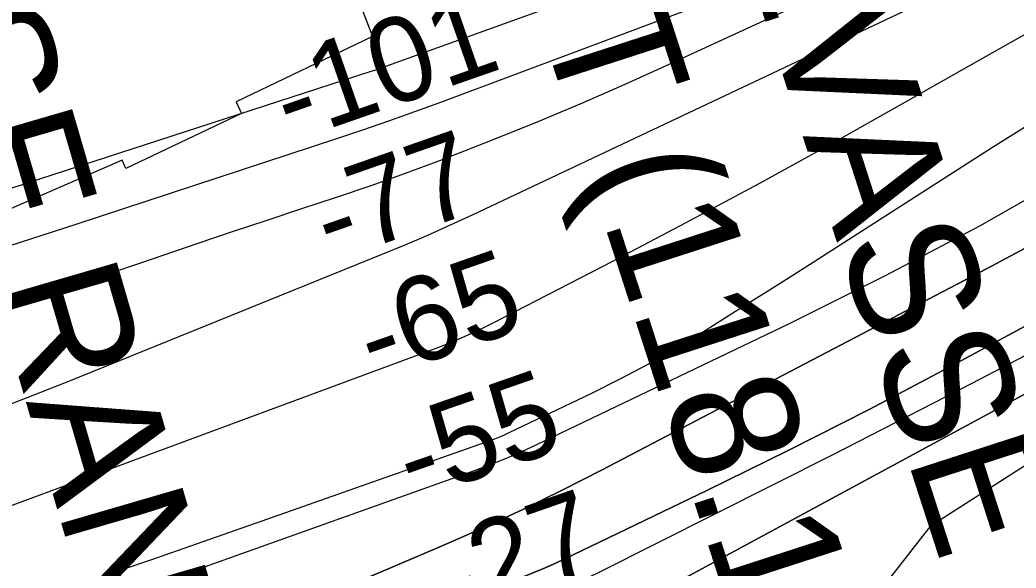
# Model space of a CAD drawing. Extents: x 3567028 to 3605064, y 510945 to 536587.
# Drawn here: x 3600744 to 3601533, y 522735 to 523169 of the extents above; entities that cross this region are included whole.
import ezdxf

# ---------------------------------------------------------------- set-up
doc = ezdxf.new("R2010")
doc.units = 0
for name, color, linetype in [('V-CHAN-NAID', 7, 'Continuous'), ('V-RIVR-RANG', 7, 'Continuous'), ('V-RRAP-RVMT', 7, 'Continuous'), ('V-TOPO-DPTH', 7, 'Continuous'), ('V-TOPO-MAJR', 7, 'Continuous'), ('V-TOPO-MINR', 7, 'Continuous')]:
    doc.layers.add(name, color=color, linetype=linetype)

msp = doc.modelspace()

# ---------------------------------------------------------------- linework, layer by layer
at = {"layer": 'V-RRAP-RVMT'}
for p, q in [((3601003.663000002, 523206.47600000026), (3601023.200265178, 523155.50443867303)), ((3601023.200265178, 523155.50443867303), (3600915.2930000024, 523103.984)), ((3600915.2930000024, 523103.984), (3600919.6510000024, 523094.80400000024)), ((3600919.6510000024, 523094.80400000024), (3600828.1300000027, 523051.08100000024)), ((3600825.1510000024, 523057.831), (3600699.4010000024, 523003.106)), ((3600828.1300000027, 523051.08100000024), (3600825.1510000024, 523057.831))]:
    msp.add_line(p, q, dxfattribs=at)
at = {"layer": 'V-TOPO-DPTH'}
for points in [[(3599923.764365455, 522353.82657799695), (3600784.2900860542, 522638.73586575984), (3600845.002862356, 522659.684330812), (3600905.336621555, 522681.6353035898), (3600965.1018551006, 522705.090037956), (3601024.488071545, 522729.5472800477), (3601078.4434655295, 522752.5623665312), (3601110.390295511, 522766.6385058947), (3601142.101412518, 522781.21195786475), (3601173.458960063, 522796.5313787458), (3601204.580794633, 522812.3481122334), (3601509.23421999, 522971.74151499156), (3601639.350992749, 523041.4583482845), (3601768.513918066, 523112.86121111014), (3601896.2460722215, 523186.79311823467), (3602023.024378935, 523262.41105489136), (3602273.1905108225, 523414.983826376), (3602274.1667503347, 523415.5857372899), (3602277.0677219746, 523417.43535312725), (3602841.786062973, 523787.4160057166), (3602842.207549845, 523739.91155894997)], [(3602841.786062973, 523787.4160057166), (3602277.0677219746, 523417.43535312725), (3602274.1667503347, 523415.5857372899), (3602273.1905108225, 523414.983826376), (3602023.024378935, 523262.41105489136), (3601896.2460722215, 523186.79311823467), (3601768.513918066, 523112.86121111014), (3601639.350992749, 523041.4583482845), (3601509.23421999, 522971.74151499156), (3601204.580794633, 522812.3481122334), (3601173.458960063, 522796.5313787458), (3601142.101412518, 522781.21195786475), (3601110.390295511, 522766.6385058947), (3601078.4434655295, 522752.5623665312), (3601024.488071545, 522729.5472800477), (3600965.1018551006, 522705.090037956), (3600905.336621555, 522681.6353035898), (3600845.002862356, 522659.684330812), (3600784.2900860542, 522638.73586575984), (3599923.764365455, 522353.82657799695)], [(3602322.0243552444, 523317.8325765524), (3602064.417769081, 523167.8353023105), (3601930.557425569, 523090.72715744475), (3601796.225957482, 523014.4578973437), (3601661.1878025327, 522939.4469643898), (3601525.678523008, 522865.27491620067), (3601248.355507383, 522715.15939420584), (3601213.6215682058, 522697.09854795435), (3601178.5175117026, 522679.8224397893), (3601142.8582792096, 522663.7234387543), (3601106.8289293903, 522648.4091758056), (3601078.776584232, 522637.0328307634), (3601028.226720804, 522617.2193089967), (3600977.3891680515, 522598.2032415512), (3600926.120081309, 522580.3833555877), (3600874.563305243, 522563.3609239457), (3599936.6056853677, 522265.8182492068)], [(3602322.0243552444, 523317.8325765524), (3602064.417769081, 523167.8353023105), (3601930.557425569, 523090.72715744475), (3601796.225957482, 523014.4578973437), (3601661.1878025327, 522939.4469643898), (3601525.678523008, 522865.27491620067), (3601248.355507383, 522715.15939420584), (3601213.6215682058, 522697.09854795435), (3601178.5175117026, 522679.8224397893), (3601142.8582792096, 522663.7234387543), (3601106.8289293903, 522648.4091758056), (3601078.776584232, 522637.0328307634), (3601028.226720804, 522617.2193089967), (3600977.3891680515, 522598.2032415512), (3600926.120081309, 522580.3833555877), (3600874.563305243, 522563.3609239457), (3599936.6056853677, 522265.8182492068)], [(3600220.8276950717, 522382.1986775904), (3601141.0733782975, 522727.4767850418), (3601149.649195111, 522730.8267396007), (3601158.160171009, 522734.3284574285), (3601166.573885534, 522738.0578201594), (3601174.9227591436, 522741.9389461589), (3601287.7089012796, 522796.2266059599), (3601352.12037959, 522827.9106539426), (3601416.1564394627, 522860.3209827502), (3601479.6293716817, 522893.82073279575), (3601542.7268854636, 522928.04676366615), (3601684.8955963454, 523006.7429997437), (3601757.4551698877, 523046.9836831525), (3601829.9716166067, 523087.3017886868), (3601902.4233730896, 523127.7360274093), (3601974.832002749, 523168.2476882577), (3602023.854918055, 523195.7269426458)], [(3602023.854918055, 523195.7269426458), (3601974.832002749, 523168.2476882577), (3601902.4233730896, 523127.7360274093), (3601829.9716166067, 523087.3017886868), (3601757.4551698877, 523046.9836831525), (3601684.8955963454, 523006.7429997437), (3601542.7268854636, 522928.04676366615), (3601479.6293716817, 522893.82073279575), (3601416.1564394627, 522860.3209827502), (3601352.12037959, 522827.9106539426), (3601287.7089012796, 522796.2266059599), (3601174.9227591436, 522741.9389461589), (3601166.573885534, 522738.0578201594), (3601158.160171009, 522734.3284574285), (3601149.649195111, 522730.8267396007), (3601141.0733782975, 522727.4767850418), (3600220.8276950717, 522382.1986775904)], [(3599936.8076743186, 522395.81834650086), (3601104.6958794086, 522812.5461713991), (3601117.034368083, 522817.1670022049), (3601129.2675883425, 522822.0405378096), (3601141.3429059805, 522827.2931306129), (3601153.3129552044, 522832.7984282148), (3601353.7480910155, 522928.79847254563), (3601429.2081326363, 522966.458226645), (3601503.7929431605, 523005.7172598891), (3601577.064907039, 523047.37521184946), (3601649.4616398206, 523090.6324429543), (3601693.721476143, 523118.06219991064), (3601743.295676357, 523148.86228900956), (3601792.8237571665, 523179.7361791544)], [(3599936.8076743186, 522395.81834650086), (3601104.6958794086, 522812.5461713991), (3601117.034368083, 522817.1670022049), (3601129.2675883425, 522822.0405378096), (3601141.3429059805, 522827.2931306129), (3601153.3129552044, 522832.7984282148), (3601353.7480910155, 522928.79847254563), (3601429.2081326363, 522966.458226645), (3601503.7929431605, 523005.7172598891), (3601577.064907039, 523047.37521184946), (3601649.4616398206, 523090.6324429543), (3601693.721476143, 523118.06219991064), (3601743.295676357, 523148.86228900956), (3601792.8237571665, 523179.7361791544)]]:
    msp.add_lwpolyline(points, dxfattribs=at)
at = {"layer": 'V-TOPO-MAJR'}
for points in [[(3600309.3331106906, 522896.61264272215), (3601022.282908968, 523128.078597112), (3601025.133788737, 523129.0542517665), (3601635.002433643, 523348.60104963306), (3601726.928011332, 523382.9685598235), (3601818.251210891, 523418.8171278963), (3601908.6708432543, 523456.8872827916), (3601998.488097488, 523496.438495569), (3602165.069259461, 523572.23765714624), (3602171.0872409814, 523575.1079037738), (3602177.0304034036, 523578.1194378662), (3602182.8613371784, 523581.34290315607), (3602188.6174518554, 523584.7076559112), (3602541.1440098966, 523799.3863674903), (3602645.4217722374, 523863.9378548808), (3602749.053498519, 523929.49426913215), (3602839.998349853, 523988.90347409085)], [(3600663.954298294, 522680.14663836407), (3600756.414711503, 522710.53081325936), (3600848.5598806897, 522741.85802012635), (3600940.494887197, 522773.8139149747), (3601116.26293896, 522835.91772463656), (3601120.1308306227, 522837.35465616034), (3601123.964897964, 522838.87314157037), (3601127.7482288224, 522840.5139578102), (3601131.4977353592, 522842.2363279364), (3601196.7735476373, 522873.5007865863), (3601219.1549947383, 522884.6927361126), (3601241.2628584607, 522896.3814956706), (3601262.9603471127, 522908.81547027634), (3601284.384252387, 522921.74625491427), (3601305.585282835, 522935.077719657), (3601326.763464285, 522948.445281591), (3601347.907372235, 522961.8669893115), (3601369.028431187, 522975.3247942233), (3601513.9826602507, 523067.94692062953), (3601608.118476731, 523126.8088838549), (3601702.993345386, 523184.42664467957)]]:
    msp.add_lwpolyline(points, dxfattribs=at)
at = {"layer": 'V-TOPO-MINR'}
for points in [[(3600664.6362451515, 522966.9674651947), (3600788.6797555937, 523007.12290109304), (3600995.0521161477, 523074.8673624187), (3601015.7039873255, 523081.79075729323), (3601036.295291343, 523088.8863926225), (3601056.7957446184, 523096.2403886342), (3601077.2356307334, 523103.76662510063), (3601293.5157181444, 523184.9516985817), (3601421.48951757, 523234.5464720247), (3601548.7165127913, 523285.93506794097), (3601674.823301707, 523340.0143975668), (3601800.1832864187, 523395.88754966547), (3602161.8641463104, 523561.7166222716), (3602171.610068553, 523566.34680079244), (3602181.266361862, 523571.15113662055), (3602190.7882117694, 523576.2167084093), (3602200.220432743, 523581.45643750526), (3602400.452329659, 523696.28538465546), (3602510.038721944, 523758.88392206), (3602619.7658572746, 523821.23378908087), (3602729.704107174, 523883.2106505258), (3602839.783100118, 523944.9388415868), (3602840.3854444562, 523945.27527063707)], [(3599923.764365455, 522353.82657799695), (3600784.2900860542, 522638.73586575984), (3600845.002862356, 522659.684330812), (3600905.336621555, 522681.6353035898), (3600965.1018551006, 522705.090037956), (3601024.488071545, 522729.5472800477), (3601078.4434655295, 522752.5623665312), (3601110.390295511, 522766.6385058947), (3601142.101412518, 522781.21195786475), (3601173.458960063, 522796.5313787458), (3601204.580794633, 522812.3481122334), (3601509.23421999, 522971.74151499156), (3601639.350992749, 523041.4583482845), (3601768.513918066, 523112.86121111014), (3601896.2460722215, 523186.79311823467), (3602023.024378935, 523262.41105489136), (3602273.1905108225, 523414.983826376), (3602274.1667503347, 523415.5857372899), (3602277.0677219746, 523417.43535312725), (3602841.786062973, 523787.4160057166)], [(3601352.780124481, 522552.7195638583), (3601374.3804641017, 522615.3952308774), (3601399.683945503, 522684.4738931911), (3601465.236754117, 522768.5383898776), (3601802.25181956, 522984.5312206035), (3601892.9663033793, 523036.80631462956), (3601983.245385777, 523089.81272295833), (3602072.871366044, 523143.9161027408), (3602162.0619448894, 523198.7507968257), (3602316.8644180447, 523295.2295801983), (3602328.245616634, 523302.4943911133), (3602339.5182919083, 523309.9201405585), (3602350.6281822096, 523317.5872977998), (3602361.6295491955, 523325.41539357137), (3602693.304321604, 523566.85191250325), (3602794.885494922, 523641.8962437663), (3602842.757204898, 523677.96168348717)], [(3600739.623850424, 522942.7457453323), (3600789.72226285, 522959.62272777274), (3600839.80161914, 522976.55643646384), (3600885.1996230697, 522991.9501654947), (3600912.578547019, 523001.1910310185), (3600939.9746197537, 523010.38053264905), (3600967.3964156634, 523019.49298844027), (3600994.835360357, 523028.5540803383), (3601022.197634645, 523037.823581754), (3601049.4406238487, 523047.42207576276), (3601076.5046854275, 523057.5140586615), (3601103.4494619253, 523067.9350341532), (3601119.4876756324, 523074.3060131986), (3601154.244036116, 523088.43484459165), (3601188.8431685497, 523102.9307036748), (3601223.206458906, 523117.9771042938), (3601257.412521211, 523133.3905326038), (3602157.5890921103, 523547.692219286)], [(3599936.6056853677, 522265.8182492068), (3600874.563305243, 522563.3609239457), (3600926.120081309, 522580.3833555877), (3600977.3891680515, 522598.2032415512), (3601028.226720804, 522617.2193089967), (3601078.776584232, 522637.0328307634), (3601106.8289293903, 522648.4091758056), (3601142.8582792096, 522663.7234387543), (3601178.5175117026, 522679.8224397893), (3601213.6215682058, 522697.09854795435), (3601248.355507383, 522715.15939420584), (3601525.678523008, 522865.27491620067), (3601661.1878025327, 522939.4469643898), (3601796.225957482, 523014.4578973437), (3601930.557425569, 523090.72715744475), (3602064.417769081, 523167.8353023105), (3602322.0243552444, 523317.8325765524)], [(3600655.9171015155, 522516.9484930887), (3600802.9003085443, 522572.4748468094), (3601128.4671765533, 522698.8934215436), (3601147.131453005, 522706.4504567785), (3601165.639569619, 522714.3589260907), (3601183.9134464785, 522722.7945465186), (3601202.0311635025, 522731.58160102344), (3601387.1223651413, 522824.651045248), (3601497.294784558, 522880.9416621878), (3601606.969321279, 522938.17160202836), (3601715.8970339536, 522996.81052621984), (3601824.3268639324, 523056.3887733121), (3602253.416205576, 523295.7714224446)], [(3600638.0585161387, 522826.1477938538), (3600781.504774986, 522882.46475761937), (3601031.002617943, 522983.25067561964), (3601049.1127327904, 522990.74732811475), (3601067.1331852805, 522998.44890381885), (3601085.019144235, 523006.4578643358), (3601102.815440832, 523014.67174806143), (3601396.729716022, 523153.39249667), (3601531.055696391, 523216.9954555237)], [(3600220.8276950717, 522382.1986775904), (3601141.0733782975, 522727.4767850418), (3601149.649195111, 522730.8267396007), (3601158.160171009, 522734.3284574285), (3601166.573885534, 522738.0578201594), (3601174.9227591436, 522741.9389461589), (3601287.7089012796, 522796.2266059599), (3601352.12037959, 522827.9106539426), (3601416.1564394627, 522860.3209827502), (3601479.6293716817, 522893.82073279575), (3601542.7268854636, 522928.04676366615), (3601684.8955963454, 523006.7429997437), (3601757.4551698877, 523046.9836831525), (3601829.9716166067, 523087.3017886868), (3601902.4233730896, 523127.7360274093), (3601974.832002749, 523168.2476882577), (3602023.854918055, 523195.7269426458)], [(3599936.8076743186, 522395.81834650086), (3601104.6958794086, 522812.5461713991), (3601117.034368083, 522817.1670022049), (3601129.2675883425, 522822.0405378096), (3601141.3429059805, 522827.2931306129), (3601153.3129552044, 522832.7984282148), (3601353.7480910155, 522928.79847254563), (3601429.2081326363, 522966.458226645), (3601503.7929431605, 523005.7172598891), (3601577.064907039, 523047.37521184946), (3601649.4616398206, 523090.6324429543), (3601693.721476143, 523118.06219991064), (3601743.295676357, 523148.86228900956), (3601792.8237571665, 523179.7361791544)], [(3600187.4366352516, 522580.8881361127), (3601073.7114341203, 522909.0894272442), (3601085.2069688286, 522913.5880660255), (3601096.580600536, 522918.3627784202), (3601107.771377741, 522923.55160123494), (3601118.840251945, 522929.0164976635), (3601213.3946938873, 522977.87879528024), (3601271.455359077, 523008.3391746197), (3601329.257826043, 523039.27489547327), (3601386.672995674, 523070.9236285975), (3601443.82996708, 523103.04770323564), (3601483.326353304, 523125.5687227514), (3601560.227427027, 523168.965606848)]]:
    msp.add_lwpolyline(points, dxfattribs=at)

# ---------------------------------------------------------------- texts
at = {"layer": 'V-CHAN-NAID'}
for s, height, rotation, p in [('DAVIS CREVASSE RANGE REAR', 100.00000200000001, 286.2456330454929, (3600385.092519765, 524115.20415294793)), ('RANGE FRONT (118.1)', 100.000002, 287.9388938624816, (3600880.676141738, 524013.6892261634)), ('DAVIS CREVASSE ', 100.000002, 287.9388938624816, (3601114.000964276, 523847.5970024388))]:
    msp.add_text(s, height=height, rotation=rotation, dxfattribs=at).set_placement(p)
at = {"layer": 'V-RIVR-RANG'}
for s, p in [('-101', (3600958.121731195, 523071.72686389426)), ('-77', (3600990.137711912, 522976.9847529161)), ('-65', (3601024.394750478, 522883.02697487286)), ('-55', (3601055.164699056, 522787.84967893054)), ('-27', (3601085.9356476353, 522692.67238298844))]:
    msp.add_text(s, height=67.00000000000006, rotation=19.266416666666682, dxfattribs=at).set_placement(p)

doc.saveas('drawing.dxf')
